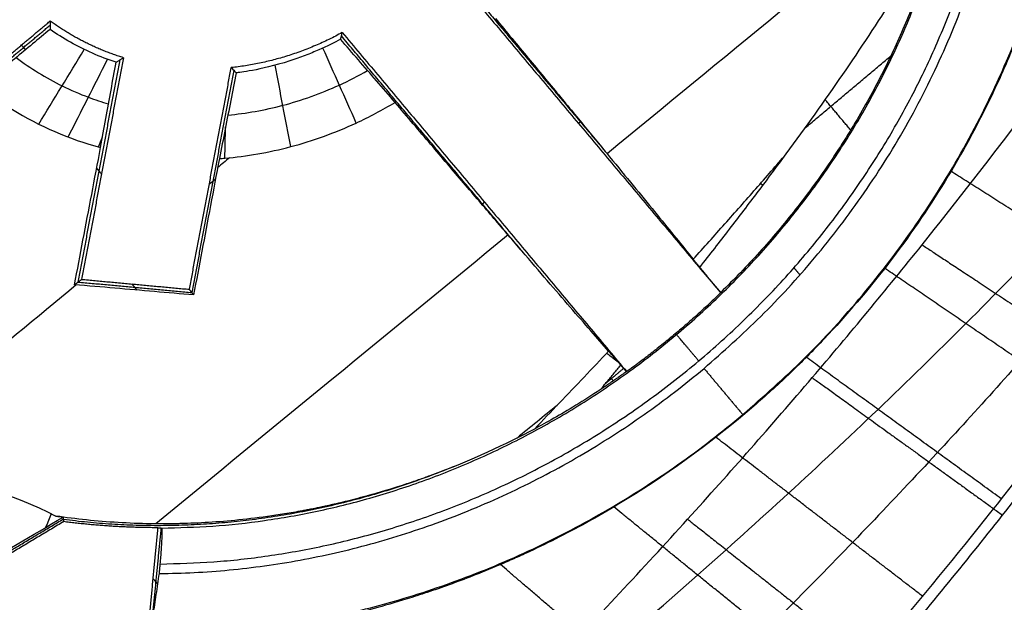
# Model space of a CAD drawing. Header units: millimetres. Extents: x -657 to 864, y -831 to 851.
# Tile 454 of 656: x 732.2 to 736.07, y -470 to -467.7. Entities that reach past the tile are written whole.
import ezdxf

# ---------------------------------------------------------------- set-up
doc = ezdxf.new("R2010")
doc.units = ezdxf.units.MM
doc.layers.add('Default', color=7, linetype='Continuous', true_color=0x000000)

msp = doc.modelspace()

# ---------------------------------------------------------------- linework, layer by layer
at = {"layer": 'Default'}
for points in [[(863.462, -524.3574, 60.1215), (781.241, -426.3702, 60.1215), (699.02, -328.383, 60.1215)], [(862.6916, -523.6536, 60.3347), (781.1353, -426.4587, 60.3347), (699.5791, -329.2638, 60.3347)], [(842.781, -633.2885, 16.0739), (715.467, -481.5616, 16.0739), (588.153, -329.8347, 16.0739)], [(842.2602, -632.8103, 16.3106), (715.3969, -481.6205, 16.3106), (588.5336, -330.4307, 16.3106)], [(734.0612, -340.3042, 73.1638), (540.134, -503.0285, 73.1638), (346.2067, -665.7528, 73.1638)], [(733.5114, -340.8567, 72.9219), (540.1791, -503.0817, 72.9219), (346.8468, -665.3068, 72.9219)], [(749.7126, -752.7944, -11.8414), (602.0068, -576.7654, -11.8414), (454.301, -400.7365, -11.8414)], [(749.3201, -752.3266, -11.5875), (602.0068, -576.7654, -11.5875), (454.6934, -401.2042, -11.5875)]]:
    msp.add_open_spline(points, degree=2, dxfattribs=at)
for points, knots in [([(812.669, -399.9988, 89.6975), (802.7277, -408.3406, 79.2965), (772.356, -433.8255, 50.6557), (702.4844, -492.4547, 3.3508), (640.4896, -544.4745, -11.8414), (602.0068, -576.7654, -11.8414)], [2.41548, 2.41548, 2.41548, 2.41548, 70.396144, 198.636056, 404.995527, 404.995527, 404.995527, 404.995527]), ([(812.1148, -400.4639, 89.4437), (802.3062, -408.6943, 79.2125), (772.0838, -434.0539, 50.7577), (702.42, -492.5087, 3.594), (640.4654, -544.4948, -11.5875), (602.0068, -576.7654, -11.5875)], [2.408267, 2.408267, 2.408267, 2.408267, 69.367076, 197.537893, 403.786179, 403.786179, 403.786179, 403.786179])]:
    msp.add_open_spline(points, degree=3, knots=knots, dxfattribs=at)
msp.add_rational_spline([(738.1885, -472.2506, 89.5204), (744.4855, -466.9668, 89.5204), (739.682, -461.2422, 89.5204), (734.8785, -455.5177, 89.5204), (728.5815, -460.8015, 89.5204)], [1, 0.707106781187, 1, 0.707106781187, 1], degree=2, knots=[1.570796, 1.570796, 1.570796, 3.141593, 3.141593, 4.712389, 4.712389, 4.712389], dxfattribs=at)
at = {"layer": 'Default', "color": 18, "true_color": 0x000000}
for points, degree in [([(737.2777, -463.2597, 94.5707), (733.6667, -466.2897, 96.8698), (730.0556, -469.3197, 99.1689), (726.4446, -472.3497, 101.468)], 3), ([(738.2921, -465.8443, 94.1516), (738.2542, -465.9524, 94.1516), (738.1733, -466.1678, 94.1516), (738.0391, -466.4874, 94.1516), (737.8906, -466.8093, 94.1516), (737.7228, -467.1437, 94.1516), (737.5274, -467.5039, 94.1516), (737.2956, -467.9005, 94.1516), (737.0201, -468.3378, 94.1516), (736.6967, -468.8148, 94.1516), (736.3221, -469.3292, 94.1516), (735.8926, -469.8786, 94.1516), (735.4087, -470.4559, 94.1516), (734.8792, -471.0454, 94.1516), (734.3424, -471.6054, 94.1516), (733.7993, -472.1395, 94.1516), (733.2072, -472.6894, 94.1516), (732.7448, -473.0923, 94.1516), (732.4983, -473.2992, 94.1516)], 3), ([(738.1698, -466.0949, 93.3296), (738.0765, -466.3325, 93.3296), (737.8751, -466.7845, 93.3296), (737.5573, -467.3898, 93.3296), (737.2218, -467.957, 93.3296), (736.868, -468.5004, 93.3296), (736.4927, -469.0313, 93.3296), (736.099, -469.549, 93.3296), (735.6877, -470.0556, 93.3296), (735.2612, -470.5495, 93.3296), (734.825, -471.0271, 93.3296), (734.359, -471.5111, 93.3296), (733.8307, -472.0305, 93.3296), (733.4195, -472.4113, 93.3296), (733.1994, -472.6081, 93.3296)], 3), ([(735.8683, -467.1172, 94.3762), (735.4155, -467.4886, 94.6651), (734.9626, -467.8601, 94.954), (734.5098, -468.2316, 95.2429)], 3), ([(731.9694, -467.7138, 94.1142), (732.2192, -467.5042, 94.1142), (732.4691, -467.2946, 94.1142)], 2), ([(735.2155, -468.232, 94.301), (735.2928, -468.1272, 94.301), (735.4407, -467.9192, 94.301), (735.6435, -467.6124, 94.301), (735.7658, -467.4116, 94.301), (735.8239, -467.3121, 94.301)], 3), ([(733.8364, -467.4443, 94.1142), (734.3966, -468.112, 94.1142), (734.9568, -468.7796, 94.1142)], 2), ([(733.8487, -467.4435, 95.2562), (734.1756, -467.8331, 95.2562), (734.5026, -468.2228, 95.2562)], 2), ([(732.1104, -467.8818, 94.1142), (732.2135, -467.7953, 94.1142), (732.3166, -467.7088, 94.1142)], 2), ([(732.3166, -467.7088, 94.1142), (732.3165, -467.7125, 94.4614), (732.3163, -467.7198, 95.1566), (732.3161, -467.7308, 96.2025), (732.316, -467.7382, 96.9016), (732.3159, -467.7419, 97.2517)], 3), ([(734.0697, -467.6988, 95.8476), (734.1143, -467.7526, 95.8035), (734.2004, -467.8565, 95.7097), (734.3208, -468.0021, 95.5533), (734.4318, -468.1367, 95.3839), (734.5332, -468.26, 95.2033), (734.6249, -468.3719, 95.0136), (734.708, -468.4735, 94.8148), (734.7828, -468.5656, 94.607), (734.8276, -468.6209, 94.4616), (734.8487, -468.6471, 94.3872)], 3), ([(732.3159, -467.7419, 97.2517), (732.2933, -467.7607, 97.2372), (732.2475, -467.7988, 97.2079), (732.1774, -467.8572, 97.1629), (732.1297, -467.8969, 97.1323), (732.1056, -467.9169, 97.1168)], 3), ([(732.1079, -467.9002, 95.6829), (732.2121, -467.8128, 95.6829), (732.3162, -467.7254, 95.6829)], 2), ([(732.5762, -467.8714, 97.1564), (732.5441, -467.861, 97.1708), (732.4819, -467.8372, 97.1972), (732.3949, -467.7936, 97.2286), (732.3415, -467.7598, 97.2448), (732.3159, -467.7419, 97.2517)], 3), ([(733.4601, -467.781, 96.6502), (733.4609, -467.778, 96.3674), (733.4624, -467.7721, 95.8026), (733.4646, -467.7633, 94.9573), (733.4661, -467.7574, 94.395), (733.4668, -467.7545, 94.1142)], 3), ([(733.4668, -467.7545, 94.1142), (734.027, -468.4221, 94.1142), (734.5872, -469.0898, 94.1142)], 2), ([(733.675, -468.0295, 96.0977), (733.6504, -468.001, 96.1614), (733.6016, -467.9447, 96.2874), (733.53, -467.8618, 96.4717), (733.4833, -467.8078, 96.5912), (733.4601, -467.781, 96.6502)], 3), ([(734.1773, -468.6185, 95.3822), (733.8204, -468.1931, 95.3822), (733.4635, -467.7678, 95.3822)], 2), ([(732.2035, -467.8037, 94.1142), (732.2113, -467.8131, 95.652), (732.2191, -467.8224, 97.1897)], 2), ([(732.2712, -468.1151, 96.9951), (732.3311, -468.0171, 97.0661), (732.3911, -467.9191, 97.1371), (732.451, -467.8211, 97.2081)], 3), ([(733.5217, -468.1107, 96.2028), (733.478, -468.0122, 96.3665), (733.4343, -467.9138, 96.5302), (733.3907, -467.8153, 96.694)], 3), ([(732.3875, -468.166, 96.9401), (732.4391, -468.0639, 97.0171), (732.4908, -467.9619, 97.0942), (732.5425, -467.8598, 97.1713)], 3), ([(732.5907, -467.8625, 95.6317), (732.508, -468.3001, 95.6353), (732.4253, -468.7377, 95.639)], 2), ([(732.6051, -467.8535, 94.1142), (732.5227, -468.2899, 94.1142), (732.4403, -468.7263, 94.1142)], 2), ([(732.5151, -468.2073, 96.8721), (732.5221, -468.1688, 96.9056), (732.536, -468.0925, 96.9714), (732.5563, -467.9805, 97.0663), (732.5696, -467.9075, 97.1269), (732.5762, -467.8714, 97.1564)], 3), ([(732.5762, -467.8714, 97.1564), (732.5794, -467.8694, 96.817), (732.5858, -467.8655, 96.1391), (732.5955, -467.8595, 95.125), (732.6019, -467.8555, 94.4508), (732.6051, -467.8535, 94.1142)], 3), ([(735.2907, -468.1288, 94.301), (735.459, -467.9876, 94.301), (735.6273, -467.8464, 94.301)], 2), ([(732.8648, -468.7655, 94.1142), (732.9472, -468.3291, 94.1142), (733.0297, -467.8927, 94.1142)], 2), ([(733.0394, -467.9031, 95.5046), (732.9568, -468.3406, 95.5091), (732.8742, -468.7781, 95.5136)], 2), ([(733.0492, -467.9134, 96.9039), (733.0422, -467.949, 96.8692), (733.0279, -468.0214, 96.7988), (733.0057, -468.1341, 96.6901), (732.9905, -468.2116, 96.6157), (732.9827, -468.2509, 96.578)], 3), ([(733.0297, -467.8927, 94.1142), (733.0318, -467.895, 94.423), (733.0362, -467.8996, 95.0413), (733.0427, -467.9065, 95.9712), (733.047, -467.9111, 96.5928), (733.0492, -467.9134, 96.9039)], 3), ([(733.264, -468.2037, 96.3831), (733.2434, -468.0969, 96.5258), (733.2229, -467.99, 96.6685), (733.2023, -467.8831, 96.8112)], 3), ([(734.5155, -469.009, 94.4645), (734.4937, -468.9842, 94.5481), (734.4469, -468.9306, 94.7123), (734.3664, -468.8379, 94.9497), (734.2759, -468.7331, 95.1764), (734.1757, -468.6166, 95.3909), (734.0657, -468.4883, 95.5919), (733.946, -468.3482, 95.778), (733.8163, -468.1959, 95.9483), (733.7233, -468.0864, 96.05), (733.675, -468.0295, 96.0977)], 3), ([(735.469, -468.1384, 94.301), (735.4189, -468.0787, 94.301), (735.3688, -468.019, 94.301)], 2), ([(734.3966, -468.112, 94.1142), (734.401, -468.1083, 94.7682), (734.4054, -468.1047, 95.4223)], 2), ([(733.0044, -468.2492, 96.5633), (733.0054, -468.2081, 96.6082), (733.0064, -468.167, 96.6531), (733.0073, -468.126, 96.698)], 3), ([(732.5066, -468.205, 96.8768), (732.512, -468.1917, 96.8874), (732.5174, -468.1785, 96.898), (732.5228, -468.1652, 96.9086)], 3), ([(732.4125, -468.7474, 96.9389), (732.4234, -468.6898, 96.9351), (732.4456, -468.573, 96.9252), (732.4798, -468.3929, 96.903), (732.5032, -468.2697, 96.8832), (732.5151, -468.2073, 96.8721)], 3), ([(732.9827, -468.2509, 96.578), (732.9709, -468.3136, 96.5825), (732.9477, -468.4368, 96.5886), (732.9139, -468.6158, 96.5899), (732.8921, -468.7311, 96.5857), (732.8813, -468.7877, 96.5824)], 3), ([(733.0232, -468.2475, 96.5504), (733.0075, -468.2605, 96.5604), (732.9917, -468.2736, 96.5704), (732.976, -468.2866, 96.5804)], 3), ([(734.8487, -468.6471, 94.3872), (734.8907, -468.6006, 94.3774), (734.9738, -468.508, 94.358), (735.0961, -468.3696, 94.3293), (735.176, -468.2778, 94.3104), (735.2155, -468.232, 94.301)], 3), ([(734.8748, -468.6793, 94.301), (734.9142, -468.6292, 94.301), (734.992, -468.5292, 94.301), (735.1056, -468.3801, 94.301), (735.1792, -468.2813, 94.301), (735.2155, -468.232, 94.301)], 3), ([(732.4996, -468.289, 96.886), (732.5091, -468.3003, 95.5001), (732.5186, -468.3117, 94.1142)], 2), ([(732.943, -468.3514, 94.1142), (732.9553, -468.3411, 95.3486), (732.9677, -468.3307, 96.583)], 2), ([(734.0166, -468.4308, 95.6668), (734.0218, -468.4265, 94.8905), (734.027, -468.4221, 94.1142)], 2), ([(734.1198, -468.5514, 95.4917), (733.6575, -468.9307, 95.7866), (733.1952, -469.3099, 96.0815), (732.7329, -469.6891, 96.3764)], 3), ([(734.8487, -468.6471, 94.3872), (734.8515, -468.6505, 94.3775), (734.857, -468.6574, 94.3582), (734.8657, -468.6681, 94.3295), (734.8717, -468.6755, 94.3105), (734.8748, -468.6793, 94.301)], 3), ([(734.9574, -468.7778, 94.301), (734.9161, -468.7286, 94.301), (734.8748, -468.6793, 94.301)], 2), ([(735.2692, -468.7086, 92.8812), (735.2575, -468.6946, 92.8812), (735.2458, -468.6807, 92.8812)], 2), ([(732.4125, -468.7474, 96.9389), (732.4264, -468.7368, 95.5265), (732.4403, -468.7263, 94.1142)], 2), ([(732.4403, -468.7263, 94.1142), (732.6525, -468.7459, 94.1142), (732.8648, -468.7655, 94.1142)], 2), ([(732.4194, -468.748, 96.9341), (732.1061, -469.0077, 97.1331), (731.7927, -469.2674, 97.3322), (731.4794, -469.5272, 97.5313)], 3), ([(732.8813, -468.7877, 96.5824), (732.8304, -468.7833, 96.6246), (732.7277, -468.7746, 96.7074), (732.571, -468.7611, 96.8265), (732.4656, -468.752, 96.902), (732.4125, -468.7474, 96.9389)], 3), ([(732.4264, -468.7369, 95.5289), (732.6503, -468.7575, 95.5266), (732.8742, -468.7782, 95.5243)], 2), ([(732.6587, -468.7686, 96.7595), (732.6487, -468.7566, 95.4369), (732.6386, -468.7446, 94.1142)], 2), ([(732.8813, -468.7877, 96.5824), (732.8731, -468.7766, 95.3483), (732.8648, -468.7655, 94.1142)], 2), ([(734.9574, -468.7778, 94.301), (734.9572, -468.7784, 94.2388), (734.957, -468.779, 94.1765), (734.9568, -468.7796, 94.1142)], 3), ([(734.7777, -468.9414, 94.1142), (734.7793, -468.9434, 93.572), (734.781, -468.9454, 93.0299)], 2), ([(734.2234, -469.3158, 94.5317), (734.2565, -469.2815, 94.5241), (734.3223, -469.2132, 94.509), (734.4196, -469.1109, 94.4866), (734.4837, -469.0429, 94.4718), (734.5155, -469.009, 94.4645)], 3), ([(734.5637, -469.0643, 94.301), (734.5578, -469.0575, 94.3188), (734.5464, -469.0444, 94.3545), (734.5303, -469.0259, 94.4091), (734.5203, -469.0145, 94.4459), (734.5155, -469.009, 94.4645)], 3), ([(734.4829, -469.161, 94.301), (734.492, -469.1503, 94.301), (734.51, -469.1287, 94.301), (734.5369, -469.0965, 94.301), (734.5548, -469.075, 94.301), (734.5637, -469.0643, 94.301)], 3), ([(734.5637, -469.0643, 94.301), (734.5745, -469.0771, 94.301), (734.5853, -469.09, 94.301)], 2), ([(734.5028, -469.1373, 94.301), (734.5387, -469.1072, 94.301), (734.5745, -469.0771, 94.301)], 2), ([(734.5345, -469.126, 94.301), (734.5289, -469.1194, 94.301), (734.5234, -469.1127, 94.301)], 2), ([(734.5872, -469.0898, 94.1142), (734.5866, -469.0899, 94.1765), (734.586, -469.0899, 94.2388), (734.5853, -469.09, 94.301)], 3), ([(734.8914, -469.077, 92.8812), (734.9678, -469.168, 93.0113), (735.0443, -469.2591, 93.1414)], 2), ([(734.4829, -469.161, 94.301), (734.4492, -469.1833, 94.324), (734.385, -469.224, 94.3719), (734.2982, -469.2751, 94.4493), (734.2472, -469.3031, 94.5038), (734.2234, -469.3158, 94.5317)], 3), ([(734.3128, -469.2229, 94.5112), (734.2603, -469.2656, 94.545), (734.2078, -469.3084, 94.5788), (734.1553, -469.3511, 94.6126)], 3), ([(735.0443, -469.2591, 93.1414), (735.0451, -469.2601, 93.4123), (735.0459, -469.2611, 93.6833)], 2), ([(731.7619, -469.5086, 97.3297), (731.9691, -469.5152, 97.1734), (732.1666, -469.5671, 97.0023), (732.3391, -469.6587, 96.8007)], 3), ([(732.321, -469.6492, 96.8219), (732.3135, -469.6672, 96.8461), (732.3059, -469.6853, 96.8703), (732.2984, -469.7033, 96.8945)], 3), ([(732.3697, -469.6805, 93.3296), (732.1757, -469.7966, 93.3296), (731.9816, -469.9127, 93.3296)], 2), ([(731.9966, -469.8924, 95.3749), (732.1824, -469.7812, 95.3749), (732.3683, -469.67, 95.3749)], 2), ([(732.0115, -469.8721, 97.4203), (732.1267, -469.8042, 97.2198), (732.2453, -469.7345, 96.9995), (732.3673, -469.6628, 96.7595)], 3), ([(732.3391, -469.6587, 96.8007), (732.3485, -469.6602, 96.787), (732.3579, -469.6615, 96.7732), (732.3673, -469.6628, 96.7595)], 3), ([(732.3673, -469.6628, 96.7595), (732.3685, -469.6717, 95.0446), (732.3697, -469.6805, 93.3296)], 2), ([(732.7004, -470.1336, 93.3296), (732.7207, -469.919, 93.3296), (732.7411, -469.7043, 93.3296)], 2), ([(732.7529, -469.7054, 93.093), (732.7331, -469.9075, 93.1051), (732.7133, -470.1096, 93.1172)], 2), ([(732.7411, -469.7043, 93.3296), (732.7461, -469.7048, 93.2297), (732.751, -469.7052, 93.1298), (732.756, -469.7057, 93.0299)], 3), ([(732.7465, -469.8848, 92.8812), (732.7483, -469.866, 92.8812), (732.7501, -469.8473, 92.8812)], 2), ([(732.7099, -470.1327, 93.1414), (732.714, -470.105, 93.1123), (732.7222, -470.0496, 93.0542), (732.7344, -469.967, 92.9675), (732.7425, -469.9121, 92.9099), (732.7465, -469.8848, 92.8812)], 3), ([(732.722, -469.9052, 93.3296), (732.7312, -469.916, 93.1275), (732.7403, -469.9269, 92.9254)], 2)]:
    msp.add_open_spline(points, degree=degree, dxfattribs=at)
for points, weights, degree, knots in [([(734.8914, -469.077, 92.8812), (737.354, -467.0106, 92.8812), (735.4755, -464.7719, 92.8812), (733.597, -462.5332, 92.8812), (731.1344, -464.5995, 92.8812)], [1, 0.707106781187, 1, 0.707106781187, 1], 2, [0, 0, 0, 6.757295, 6.757295, 13.514591, 13.514591, 13.514591]), ([(732.7501, -469.8473, 92.8812), (734.7344, -469.8322, 92.8812), (735.6938, -468.0346, 92.8812), (736.6532, -466.2369, 92.8812), (735.4452, -464.7973, 92.8812), (734.2372, -463.3576, 92.8812), (732.3003, -463.9903, 92.8812), (730.3634, -464.623, 92.8812), (730.0039, -466.5746, 92.8812)], [1, 0.838037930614, 1, 0.838037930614, 1, 0.838037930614, 1, 0.838037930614, 1], 2, [-19.61723, -19.61723, -19.61723, -14.712923, -14.712923, -9.808615, -9.808615, -4.904308, -4.904308, 0, 0, 0]), ([(732.756, -469.7057, 93.0299), (734.6489, -469.6954, 93.0299), (735.5661, -467.9812, 93.0299), (736.4833, -466.2669, 93.0299), (735.3307, -464.8933, 93.0299), (734.1782, -463.5198, 93.0299), (732.3307, -464.1254, 93.0299), (730.4832, -464.731, 93.0299), (730.1444, -466.5933, 93.0299)], [1, 0.837736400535, 1, 0.837736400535, 1, 0.837736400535, 1, 0.837736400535, 1], 2, [0, 0, 0, 4.677936, 4.677936, 9.355873, 9.355873, 14.033809, 14.033809, 18.711746, 18.711746, 18.711746]), ([(732.0728, -472.3261, 95.2055), (732.7683, -471.5862, 97.1926), (732.3385, -470.0151, 98.534), (731.0529, -468.4829, 98.534), (729.7672, -466.9507, 98.534), (728.2946, -466.2547, 97.1926), (727.4452, -466.8111, 95.2055)], [1.13789965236, 0.941206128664, 0.954928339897, 1.17906628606, 0.954928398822, 0.941206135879, 1.13789949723], 3, [0.606869, 0.606869, 0.606869, 0.606869, 9.912577, 9.912577, 9.912577, 19.218282, 19.218282, 19.218282, 19.218282])]:
    msp.add_rational_spline(points, weights, degree=degree, knots=knots, dxfattribs=at)
for points, weights, degree in [([(735.0443, -469.2591, 93.1414), (737.7072, -467.0246, 93.1414), (735.6759, -464.6038, 93.1414)], [1, 0.707106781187, 1], 2), ([(735.8239, -467.3121, 94.301), (735.6012, -468.1518, 94.301), (734.9574, -468.7778, 94.301)], [1, 0.958459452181, 1], 2), ([(732.6051, -467.8535, 94.1142), (732.447, -467.8048, 94.1142), (732.3166, -467.7088, 94.1142)], [1, 0.987688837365, 1], 2), ([(733.4668, -467.7545, 94.1142), (733.2589, -467.8681, 94.1142), (733.0297, -467.8927, 94.1142)], [1, 0.978148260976, 1], 2), ([(736.6529, -468.8029, 93.3296), (736.3707, -468.6232, 93.3296), (736.1005, -468.4512, 93.4336), (735.8644, -468.3009, 93.6326)], [1.01905940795, 0.992291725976, 0.993719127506, 1.02334161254], 3), ([(735.1234, -468.3559, 94.301), (735.1201, -468.3537, 94.309), (735.1168, -468.3514, 94.3171), (735.1136, -468.3492, 94.3251)], [1.15644921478, 1.15868578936, 1.16094634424, 1.16323087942], 3), ([(735.7503, -468.5905, 94.7282), (735.9015, -468.6902, 94.372), (736.1727, -468.869, 94.1516), (736.4993, -469.0843, 94.1516)], [1.1632365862, 1.01428188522, 0.967268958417, 1.0221978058], 3), ([(736.3626, -469.2003, 93.3296), (736.0921, -469.016, 93.3296), (735.832, -468.8387, 93.4296), (735.6032, -468.6828, 93.6225)], [1.02552264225, 0.995084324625, 0.99187157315, 1.01588438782], 3), ([(734.9568, -468.7796, 94.1142), (734.7833, -468.9482, 94.1142), (734.5872, -469.0898, 94.1142)], [1, 0.996804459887, 1], 2), ([(734.8706, -469.0475, 92.8812), (734.7836, -468.9441, 92.8812), (734.7832, -468.9436, 93.0299)], [1, 0.708190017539, 0.997841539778], 2), ([(734.5535, -469.0525, 94.3326), (734.5369, -469.0397, 94.3765), (734.5216, -469.028, 94.4211), (734.5077, -469.0173, 94.4663)], [1.12864908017, 1.13949113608, 1.15101848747, 1.16323113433], 3), ([(736.0621, -469.5903, 93.3296), (735.7875, -469.3912, 93.3296), (735.5238, -469.1999, 93.437), (735.2941, -469.0333, 93.6446)], [1.03289298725, 0.996971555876, 0.99047165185, 1.01339327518], 3), ([(732.7465, -469.8848, 92.8812), (733.9394, -469.8758, 92.8812), (734.8914, -469.077, 92.8812)], [1, 0.932729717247, 1], 2), ([(734.5853, -469.09, 94.301), (734.5348, -469.1265, 94.301), (734.4829, -469.161, 94.301)], [1, 0.999786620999, 1], 2), ([(735.3176, -469.1133, 94.7884), (735.4564, -469.2136, 94.3971), (735.7305, -469.4116, 94.1516), (736.0664, -469.6544, 94.1516)], [1.16323664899, 1.00591530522, 0.962309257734, 1.03241850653], 3), ([(732.7099, -470.1327, 93.1414), (734.008, -470.1287, 93.1414), (735.0443, -469.2591, 93.1414)], [1, 0.931921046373, 1], 2), ([(735.7516, -469.9737, 93.3296), (735.4568, -469.7471, 93.3296), (735.1758, -469.5309, 93.4583), (734.9382, -469.3483, 93.7056)], [1.04120643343, 0.997069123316, 0.98838930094, 1.0151669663], 3), ([(733.9114, -469.4617, 94.9153), (733.1497, -469.7744, 94.9153), (732.3686, -469.6723, 94.9153)], [0.897882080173, 0.844807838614, 0.855278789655], 2), ([(735.4321, -470.3504, 93.3296), (735.0978, -470.0788, 93.3296), (734.7846, -469.8244, 93.5005), (734.5365, -469.6227, 93.8233)], [1.05048189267, 0.994031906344, 0.984924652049, 1.02316012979], 3), ([(732.7411, -469.7043, 93.3296), (732.5535, -469.7043, 93.3296), (732.3697, -469.6805, 93.3296)], [1, 0.997914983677, 1], 2), ([(734.8269, -469.6709, 94.855), (734.9503, -469.7686, 94.4252), (735.2264, -469.9868, 94.1516), (735.5714, -470.2595, 94.1516)], [1.16323671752, 0.996840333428, 0.957656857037, 1.04568628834], 3), ([(735.1054, -470.7187, 93.3296), (734.7033, -470.3746, 93.3296), (734.3402, -470.0638, 93.5824), (734.0899, -469.8496, 94.0408)], [1.06063657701, 0.985213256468, 0.980151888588, 1.04545247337], 3)]:
    msp.add_rational_spline(points, weights, degree=degree, dxfattribs=at)
for points, knots in [([(731.8437, -472.5191, 95.2334), (732.0821, -472.3202, 95.2045), (732.5274, -471.9376, 95.15), (733.1552, -471.3672, 95.0717), (733.7342, -470.8126, 94.9982), (734.2896, -470.2515, 94.9263), (734.8194, -469.6849, 94.8562), (735.3071, -469.1311, 94.7901), (735.7395, -468.6091, 94.73), (736.1155, -468.1262, 94.6762), (736.4379, -467.685, 94.6286), (736.7117, -467.2858, 94.587), (736.9437, -466.9247, 94.5505), (737.1432, -466.593, 94.5179), (737.3191, -466.2788, 94.4881), (737.4374, -466.0503, 94.467), (737.4986, -465.9255, 94.4558), (737.5095, -465.903, 94.4538)], [0, 0, 0, 0, 1.242741, 2.348493, 3.395351, 4.454451, 5.514702, 6.512121, 7.425935, 8.252143, 8.992431, 9.648879, 10.229917, 10.754221, 11.245477, 11.723365, 11.828336, 11.828336, 11.828336, 11.828336]), ([(732.6426, -471.6689, 93.7472), (732.7207, -471.6123, 93.7376), (732.953, -471.4422, 93.7097), (733.3239, -471.1626, 93.6667), (733.744, -470.8338, 93.6205), (734.1336, -470.518, 93.5798), (734.505, -470.2064, 93.5428), (734.8676, -469.8917, 93.5087), (735.2253, -469.5699, 93.477), (735.5775, -469.2399, 93.4481), (735.9235, -468.9019, 93.4221), (736.2627, -468.5555, 93.399), (736.5947, -468.1997, 93.3788), (736.9201, -467.8325, 93.3617), (737.2406, -467.4494, 93.3477), (737.5588, -467.043, 93.3371), (737.8541, -466.6328, 93.3309), (738.0379, -466.3517, 93.3296), (738.1198, -466.2195, 93.3296)], [1.751126, 1.751126, 1.751126, 1.751126, 2.201919, 3.094929, 3.913266, 4.677665, 5.41601, 6.150642, 6.887726, 7.624044, 8.358985, 9.09364, 9.827503, 10.562267, 11.305058, 12.067564, 12.86151, 13.539329, 13.539329, 13.539329, 13.539329]), ([(738.1339, -466.2595, 94.1516), (738.0884, -466.3451, 94.1516), (737.9794, -466.5429, 94.1519), (737.7946, -466.8544, 94.1537), (737.5701, -467.2053, 94.1572), (737.3107, -467.5833, 94.163), (737.0065, -467.9969, 94.1716), (736.6503, -468.4492, 94.1838), (736.2373, -468.9393, 94.2004), (735.765, -469.4638, 94.2221), (735.2349, -470.0149, 94.2495), (734.6617, -470.5734, 94.2823), (734.0635, -471.1214, 94.3196), (733.4421, -471.6582, 94.3614), (732.771, -472.2055, 94.4097), (732.2967, -472.5689, 94.4461), (732.0433, -472.7569, 94.4662)], [0.819002, 0.819002, 0.819002, 0.819002, 1.223022, 1.760617, 2.334376, 2.970221, 3.68859, 4.498707, 5.402848, 6.40286, 7.494362, 8.654622, 9.813624, 10.959228, 12.169282, 13.529246, 13.529246, 13.529246, 13.529246]), ([(736.3562, -466.7894, 94.02), (736.3425, -466.954, 93.9293), (736.3149, -467.1409, 93.8541), (736.236, -467.4505, 93.7639), (736.2037, -467.5576, 93.7378), (736.1442, -467.7231, 93.7044), (736.1226, -467.7791, 93.6943), (736.0871, -467.864, 93.6805), (736.0748, -467.8925, 93.6762), (736.0492, -467.9497, 93.668), (736.0354, -467.9795, 93.664), (735.9151, -468.2303, 93.6328), (735.7804, -468.4522, 93.62), (735.5372, -468.7689, 93.6234), (735.4524, -468.8678, 93.6282), (735.3213, -469.0064, 93.6411), (735.277, -469.051, 93.6464), (735.1874, -469.1368, 93.6588), (735.1428, -469.1776, 93.6658), (734.9115, -469.3788, 93.7066), (734.7281, -469.5075, 93.754), (734.4704, -469.6626, 93.8471), (734.3873, -469.7081, 93.8818), (734.2681, -469.7682, 93.9394), (734.2293, -469.7869, 93.9596), (734.1725, -469.8132, 93.9911), (734.1539, -469.8216, 94.0019), (734.1171, -469.8379, 94.0238), (734.0981, -469.8461, 94.0355), (734.0126, -469.8824, 94.0902), (733.9482, -469.9074, 94.1373), (733.8582, -469.9399, 94.2127), (733.8293, -469.9499, 94.2386), (733.7877, -469.9637, 94.2788), (733.7742, -469.9682, 94.2924), (733.7476, -469.9767, 94.32), (733.7338, -469.9811, 94.3348), (733.6261, -470.0144, 94.4551), (733.5492, -470.0342, 94.5711), (733.4921, -470.0481, 94.6962)], [0, 0, 0, 0, 0.855464, 0.855464, 1.283196, 1.283196, 1.497062, 1.497062, 1.603995, 1.603995, 1.710928, 1.710928, 2.566391, 2.566391, 2.994123, 2.994123, 3.207989, 3.207989, 3.421855, 3.421855, 4.277319, 4.277319, 4.705051, 4.705051, 4.918917, 4.918917, 5.02585, 5.02585, 5.132783, 5.132783, 5.560515, 5.560515, 5.774381, 5.774381, 5.881313, 5.881313, 5.988246, 5.988246, 6.84371, 6.84371, 6.84371, 6.84371]), ([(733.4601, -467.781, 96.6502), (733.4358, -467.794, 96.6655), (733.4072, -467.8082, 96.6836), (733.3573, -467.8301, 96.715), (733.3395, -467.8374, 96.7261), (733.3111, -467.8483, 96.7439), (733.2964, -467.8537, 96.753), (733.2785, -467.8599, 96.7642), (733.2707, -467.8625, 96.769), (733.2654, -467.8643, 96.7723), (733.2639, -467.8647, 96.7732), (733.1981, -467.886, 96.814), (733.1487, -467.8967, 96.8439), (733.078, -467.9099, 96.8867), (733.0565, -467.9125, 96.8996), (733.0492, -467.9134, 96.9039)], [0, 0, 0, 0, 0.1702417, 0.1702417, 0.2553626, 0.2553626, 0.297923, 0.3192032, 0.3298434, 0.3298434, 0.3404835, 0.3404835, 0.5107252, 0.5107252, 0.6809669, 0.6809669, 0.6809669, 0.6809669]), ([(731.868, -467.7989, 97.1004), (731.9102, -467.8493, 97.1004), (731.9794, -467.9194, 97.0924), (732.0703, -467.9917, 97.0692), (732.1114, -468.0206, 97.0562), (732.1392, -468.0394, 97.047), (732.1545, -468.0492, 97.0416), (732.2742, -468.1233, 96.9977), (732.3898, -468.1736, 96.9422), (732.5151, -468.2073, 96.8721)], [0, 0, 0, 0, 0.296835, 0.445253, 0.519462, 0.519462, 0.59367, 0.59367, 1.187341, 1.187341, 1.187341, 1.187341]), ([(732.1825, -467.8529, 97.1662), (732.2387, -467.8953, 97.1514), (732.3348, -467.9543, 97.1182), (732.458, -468.0073, 97.0634), (732.5196, -468.0279, 97.033), (732.5463, -468.0357, 97.0194)], [0.0679286, 0.0679286, 0.0679286, 0.0679286, 0.125, 0.15625, 0.1798195, 0.1798195, 0.1798195, 0.1798195]), ([(733.0165, -468.0796, 96.7427), (733.0881, -468.0728, 96.6965), (733.2358, -468.0466, 96.5989), (733.4197, -467.9814, 96.4751), (733.53, -467.9249, 96.4017), (733.5666, -467.9042, 96.3775)], [0.3147622, 0.3147622, 0.3147622, 0.3147622, 0.375, 0.4375, 0.4693335, 0.4693335, 0.4693335, 0.4693335]), ([(732.9827, -468.2509, 96.578), (732.9899, -468.2504, 96.5731), (733.0828, -468.243, 96.5099), (733.2645, -468.2116, 96.383), (733.4895, -468.1311, 96.2245), (733.6249, -468.0595, 96.1315), (733.675, -468.0295, 96.0977)], [-1.189287, -1.189287, -1.189287, -1.189287, -1.151975, -0.710836, -0.269697, 0, 0, 0, 0]), ([(734.2234, -469.3158, 94.5317), (734.1138, -469.3743, 94.66), (733.9776, -469.4394, 94.8301), (733.8097, -469.5008, 95.0455), (733.8087, -469.5011, 95.0468), (733.8051, -469.5024, 95.0514), (733.7996, -469.5044, 95.0585), (733.7864, -469.5092, 95.0755), (733.7584, -469.5191, 95.1114), (733.7319, -469.5281, 95.1456), (733.6752, -469.5467, 95.2184), (733.6328, -469.5599, 95.273), (733.5841, -469.5736, 95.3355), (733.5815, -469.5744, 95.3388), (733.5775, -469.5755, 95.344), (733.5715, -469.5772, 95.3516), (733.5578, -469.5809, 95.3692), (733.5314, -469.5881, 95.4031), (733.5105, -469.5935, 95.4298), (733.471, -469.6034, 95.4802), (733.4478, -469.6089, 95.5097), (733.3877, -469.6225, 95.586), (733.3604, -469.628, 95.6206), (733.3456, -469.6309, 95.6392), (733.3443, -469.6312, 95.6408), (733.3428, -469.6315, 95.6427), (733.3406, -469.6319, 95.6456), (733.3353, -469.6329, 95.6522), (733.3248, -469.635, 95.6654), (733.3039, -469.6389, 95.6916), (733.2627, -469.6464, 95.7432), (733.2283, -469.652, 95.786), (733.1606, -469.6622, 95.8697), (733.1171, -469.6677, 95.923), (732.9916, -469.6812, 96.0753), (732.9146, -469.6859, 96.1669), (732.8422, -469.688, 96.251), (732.8388, -469.6881, 96.2549), (732.8333, -469.6883, 96.2614), (732.8249, -469.6885, 96.2711), (732.8055, -469.6889, 96.2936), (732.7668, -469.6894, 96.338), (732.6902, -469.689, 96.425), (732.626, -469.6866, 96.4963), (732.4995, -469.679, 96.6343), (732.4179, -469.6704, 96.7204), (732.3391, -469.6587, 96.8007)], [-4.050874, -4.050874, -4.050874, -4.050874, -3.038156, -3.038156, -3.022332, -3.022332, -3.006508, -2.974861, -2.911566, -2.784976, -2.784976, -2.531796, -2.531796, -2.523885, -2.523885, -2.515973, -2.500149, -2.468501, -2.405207, -2.405207, -2.278617, -2.278617, -2.025437, -2.025437, -2.021481, -2.021481, -2.017525, -2.009613, -1.99379, -1.962142, -1.898847, -1.772257, -1.772257, -1.519078, -1.519078, -1.012719, -1.012719, -0.996895, -0.996895, -0.981071, -0.949424, -0.886129, -0.759539, -0.506359, -0.506359, 0, 0, 0, 0]), ([(732.7501, -469.8473, 92.8812), (732.7519, -469.8282, 92.8812), (732.7534, -469.8102, 92.885), (732.7558, -469.7764, 92.9), (732.7568, -469.7602, 92.9112), (732.7584, -469.7219, 92.9518), (732.758, -469.7059, 92.9904), (732.756, -469.7057, 93.0299)], [-0.3181216, -0.3181216, -0.3181216, -0.3181216, -0.2385912, -0.2385912, -0.1590608, -0.1590608, 0, 0, 0, 0])]:
    msp.add_open_spline(points, degree=3, knots=knots, dxfattribs=at)

doc.saveas('drawing.dxf')
